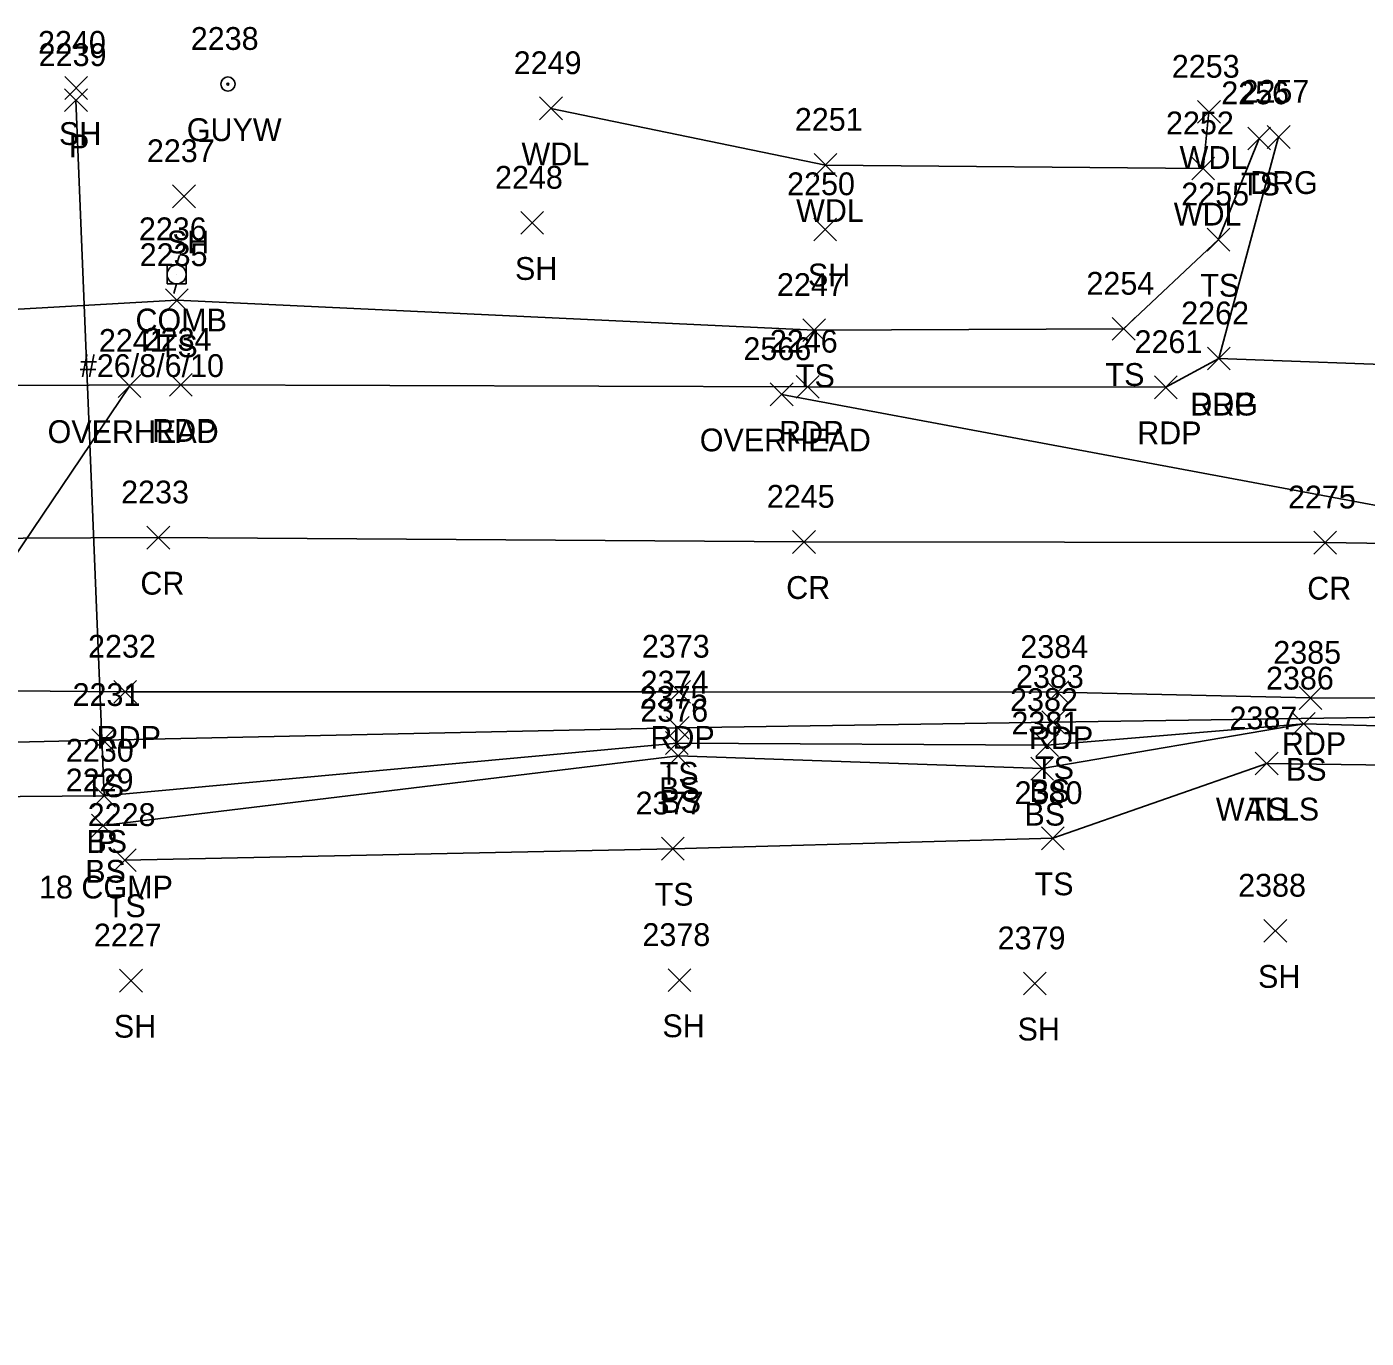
# Model space of a CAD drawing. Extents: x 1611797 to 1633212, y 298978 to 305475.
# Drawn here: x 1614934.2 to 1615051.7, y 301442.9 to 301558 of the extents above; entities that cross this region are included whole.
import ezdxf

# ---------------------------------------------------------------- set-up
doc = ezdxf.new("R2010")
doc.units = 0
for name, color, linetype in [('D_A', 7, 'Continuous'), ('D_I', 7, 'Continuous'), ('D_TIC', 7, 'Continuous'), ('DCP', 7, 'Continuous'), ('L_A', 7, 'Continuous'), ('L_C', 7, 'Continuous'), ('L_I', 7, 'Continuous'), ('L_TIC', 7, 'Continuous'), ('LAWA', 7, 'Continuous'), ('LELB', 7, 'Continuous'), ('LWS', 7, 'Continuous'), ('P_A', 7, 'Continuous'), ('P_I', 7, 'Continuous'), ('P_TIC', 7, 'Continuous'), ('PET', 7, 'Continuous'), ('PRC', 7, 'Continuous'), ('R_A', 7, 'Continuous'), ('R_I', 7, 'Continuous'), ('R_TIC', 7, 'Continuous'), ('RDG', 7, 'Continuous'), ('U_A', 7, 'Continuous'), ('U_C', 7, 'Continuous'), ('U_I', 7, 'Continuous'), ('U_TIC', 7, 'Continuous'), ('UCO', 7, 'Continuous'), ('UP', 7, 'Continuous'), ('UPGW', 7, 'Continuous')]:
    doc.layers.add(name, color=color, linetype=linetype)

msp = doc.modelspace()

# ---------------------------------------------------------------- linework, layer by layer
at = {"layer": 'D_TIC'}
for points in [[(1614937.53, 301550.53), (1614939.53, 301552.53)], [(1614939.53, 301550.53), (1614937.53, 301552.53)], [(1614940, 301489.5), (1614942, 301491.5)], [(1614942, 301489.5), (1614940, 301491.5)]]:
    msp.add_lwpolyline(points, dxfattribs=at)
at = {"layer": 'DCP'}
msp.add_lwpolyline([(1614941, 301490.5), (1614938.53, 301551.53)], dxfattribs=at)
at = {"layer": 'L_TIC'}
for points in [[(1614937.55, 301551.61), (1614939.55, 301553.61)], [(1614939.55, 301551.61), (1614937.55, 301553.61)], [(1614979.2, 301549.82), (1614981.2, 301551.82)], [(1614981.2, 301549.82), (1614979.2, 301551.82)], [(1615036.92, 301549.51), (1615038.92, 301551.51)], [(1615038.92, 301549.51), (1615036.92, 301551.51)], [(1615041.32, 301547.18), (1615043.32, 301549.18)], [(1615043.32, 301547.18), (1615041.32, 301549.18)], [(1615003.28, 301544.85), (1615005.28, 301546.85)], [(1615005.28, 301544.85), (1615003.28, 301546.85)], [(1615036.41, 301544.54), (1615038.41, 301546.54)], [(1615038.41, 301544.54), (1615036.41, 301546.54)], [(1614947.01, 301542.1), (1614949.01, 301544.1)], [(1614949.01, 301542.1), (1614947.01, 301544.1)], [(1614977.55, 301539.77), (1614979.55, 301541.77)], [(1614979.55, 301539.77), (1614977.55, 301541.77)], [(1615003.25, 301539.2), (1615005.25, 301541.2)], [(1615005.25, 301539.2), (1615003.25, 301541.2)], [(1615037.75, 301538.3), (1615039.75, 301540.3)], [(1615039.75, 301538.3), (1615037.75, 301540.3)], [(1614946.38, 301532.98), (1614948.38, 301534.98)], [(1614948.38, 301532.98), (1614946.38, 301534.98)], [(1615002.28, 301530.36), (1615004.28, 301532.36)], [(1615004.28, 301530.36), (1615002.28, 301532.36)], [(1615029.43, 301530.47), (1615031.43, 301532.47)], [(1615031.43, 301530.47), (1615029.43, 301532.47)], [(1614990.32, 301495.48), (1614992.32, 301497.48)], [(1614992.32, 301495.48), (1614990.32, 301497.48)], [(1615023.25, 301495.97), (1615025.25, 301497.97)], [(1615025.25, 301495.97), (1615023.25, 301497.97)], [(1615045.23, 301495.83), (1615047.23, 301497.83)], [(1615047.23, 301495.83), (1615045.23, 301497.83)], [(1615045.23, 301495.83), (1615047.23, 301497.83)], [(1615047.23, 301495.83), (1615045.23, 301497.83)], [(1614939.92, 301494.39), (1614941.92, 301496.39)], [(1614941.92, 301494.39), (1614939.92, 301496.39)], [(1614990.24, 301494.14), (1614992.24, 301496.14)], [(1614992.24, 301494.14), (1614990.24, 301496.14)], [(1615022.72, 301493.95), (1615024.72, 301495.95)], [(1615024.72, 301493.95), (1615022.72, 301495.95)], [(1614990.35, 301493.01), (1614992.35, 301495.01)], [(1614992.35, 301493.01), (1614990.35, 301495.01)], [(1615022.28, 301491.89), (1615024.28, 301493.89)], [(1615024.28, 301491.89), (1615022.28, 301493.89)], [(1615041.98, 301492.34), (1615043.98, 301494.34)], [(1615043.98, 301492.34), (1615041.98, 301494.34)], [(1615041.98, 301492.34), (1615043.98, 301494.34)], [(1615043.98, 301492.34), (1615041.98, 301494.34)], [(1614940, 301489.5), (1614942, 301491.5)], [(1614942, 301489.5), (1614940, 301491.5)], [(1614939.9, 301486.89), (1614941.9, 301488.89)], [(1614941.9, 301486.89), (1614939.9, 301488.89)], [(1615023.22, 301485.78), (1615025.22, 301487.78)], [(1615025.22, 301485.78), (1615023.22, 301487.78)], [(1614989.88, 301484.87), (1614991.88, 301486.87)], [(1614991.88, 301484.87), (1614989.88, 301486.87)], [(1614941.82, 301483.86), (1614943.82, 301485.86)], [(1614943.82, 301483.86), (1614941.82, 301485.86)], [(1615042.74, 301477.66), (1615044.74, 301479.66)], [(1615044.74, 301477.66), (1615042.74, 301479.66)], [(1614942.36, 301473.29), (1614944.36, 301475.29)], [(1614944.36, 301473.29), (1614942.36, 301475.29)], [(1614990.48, 301473.33), (1614992.48, 301475.33)], [(1614992.48, 301473.33), (1614990.48, 301475.33)], [(1615021.65, 301473.04), (1615023.65, 301475.04)], [(1615023.65, 301473.04), (1615021.65, 301475.04)]]:
    msp.add_lwpolyline(points, dxfattribs=at)
at = {"layer": 'LAWA'}
msp.add_lwpolyline([(1614980.2, 301550.82), (1615004.28, 301545.85), (1615037.41, 301545.54), (1615037.92, 301550.51)], dxfattribs=at)
at = {"layer": 'LELB'}
for points in [[(1614714.06, 301529.93), (1614749.4, 301528.59), (1614788.82, 301527.73), (1614827.02, 301529.13), (1614870.26, 301533.86), (1614915.48, 301532.19), (1614947.38, 301533.98), (1615003.28, 301531.36), (1615030.43, 301531.47), (1615038.75, 301539.3), (1615042.32, 301548.18)], [(1614397.99, 301442.92), (1614427.41, 301447.99), (1614467.33, 301454.21), (1614500.14, 301459.48), (1614527.47, 301463.02), (1614565.7, 301469.85), (1614602.21, 301474.32), (1614642.74, 301479.39), (1614671.43, 301482.88), (1614707.96, 301487.6), (1614751.26, 301491.29), (1614776.62, 301492.25), (1614790.7, 301492.68), (1614828.78, 301494.15), (1614870.95, 301494.61), (1614916.31, 301494.84), (1614940.92, 301495.39), (1614991.32, 301496.48), (1615024.25, 301496.97), (1615079.65, 301497.8)], [(1614828.4, 301489.61), (1614870.93, 301489.98), (1614915.2, 301490.29), (1614941, 301490.5), (1614991.24, 301495.14), (1615023.72, 301494.95), (1615046.23, 301496.83), (1615080.3, 301495.93), (1615118.86, 301496.26), (1615135.07, 301495.76), (1615182.71, 301493.09)], [(1614940.9, 301487.89), (1614991.35, 301494.01), (1615023.28, 301492.89), (1615046.23, 301496.83)], [(1614942.82, 301484.86), (1614990.88, 301485.87), (1615024.22, 301486.78), (1615042.98, 301493.34)]]:
    msp.add_lwpolyline(points, dxfattribs=at)
at = {"layer": 'LWS'}
msp.add_lwpolyline([(1615042.98, 301493.34), (1615079.93, 301492.85), (1615090.59, 301491.38)], dxfattribs=at)
at = {"layer": 'P_TIC'}
for points in [[(1615037.79, 301527.87), (1615039.79, 301529.87)], [(1615039.79, 301527.87), (1615037.79, 301529.87)], [(1614946.72, 301525.56), (1614948.72, 301527.56)], [(1614948.72, 301525.56), (1614946.72, 301527.56)], [(1615001.72, 301525.39), (1615003.72, 301527.39)], [(1615003.72, 301525.39), (1615001.72, 301527.39)], [(1615033.13, 301525.35), (1615035.13, 301527.35)], [(1615035.13, 301525.35), (1615033.13, 301527.35)], [(1614944.75, 301512.16), (1614946.75, 301514.16)], [(1614946.75, 301512.16), (1614944.75, 301514.16)], [(1615001.39, 301511.78), (1615003.39, 301513.78)], [(1615003.39, 301511.78), (1615001.39, 301513.78)], [(1615047.11, 301511.72), (1615049.11, 301513.72)], [(1615049.11, 301511.72), (1615047.11, 301513.72)], [(1614941.85, 301498.63), (1614943.85, 301500.63)], [(1614943.85, 301498.63), (1614941.85, 301500.63)], [(1614990.43, 301498.63), (1614992.43, 301500.63)], [(1614992.43, 301498.63), (1614990.43, 301500.63)], [(1615023.63, 301498.6), (1615025.63, 301500.6)], [(1615025.63, 301498.6), (1615023.63, 301500.6)], [(1615045.82, 301498.09), (1615047.82, 301500.09)], [(1615047.82, 301498.09), (1615045.82, 301500.09)]]:
    msp.add_lwpolyline(points, dxfattribs=at)
at = {"layer": 'PET'}
for points in [[(1614788.72, 301523.73), (1614827.23, 301525.41), (1614870.98, 301525.9), (1614915.5, 301526.45), (1614947.72, 301526.56), (1615002.72, 301526.39), (1615034.13, 301526.35), (1615038.79, 301528.87), (1615057.87, 301528.16), (1615064.1, 301525.63), (1615081.15, 301525.24), (1615114.34, 301524.65), (1615142.95, 301524.07), (1615174.41, 301524.04)], [(1614791.19, 301496.95), (1614828.91, 301498.47), (1614871.19, 301499.14), (1614916.52, 301499.85), (1614942.85, 301499.63), (1614991.43, 301499.63), (1615024.63, 301499.6), (1615046.82, 301499.09), (1615079.54, 301499.08), (1615118.63, 301498.59), (1615136.46, 301498.09), (1615183.51, 301496.74)]]:
    msp.add_lwpolyline(points, dxfattribs=at)
at = {"layer": 'PRC'}
msp.add_lwpolyline([(1614363.42, 301453.92), (1614394.65, 301458.77), (1614425.51, 301463.7), (1614464.79, 301470.26), (1614497.93, 301475.41), (1614523.39, 301479.49), (1614563.69, 301485.47), (1614599.72, 301490.73), (1614640.43, 301496.25), (1614669.39, 301499.77), (1614706.96, 301503.6), (1614752.46, 301507.37), (1614790.97, 301509.52), (1614828.29, 301511.16), (1614871, 301512.22), (1614916.11, 301513.02), (1614945.75, 301513.16), (1615002.39, 301512.78), (1615048.11, 301512.72), (1615086.61, 301512.12), (1615113.26, 301511.44), (1615142.89, 301510.74), (1615196.64, 301509.68)], dxfattribs=at)
at = {"layer": 'R_TIC'}
for points in [[(1615043.03, 301547.31), (1615045.03, 301549.31)], [(1615045.03, 301547.31), (1615043.03, 301549.31)], [(1615037.79, 301527.87), (1615039.79, 301529.87)], [(1615039.79, 301527.87), (1615037.79, 301529.87)]]:
    msp.add_lwpolyline(points, dxfattribs=at)
at = {"layer": 'RDG'}
msp.add_lwpolyline([(1615044.03, 301548.31), (1615038.79, 301528.87)], dxfattribs=at)
at = {"layer": 'U_TIC'}
for points in [[(1614942.23, 301525.46), (1614944.23, 301527.46)], [(1614944.23, 301525.46), (1614942.23, 301527.46)], [(1614999.44, 301524.73), (1615001.44, 301526.73)], [(1615001.44, 301524.73), (1614999.44, 301526.73)]]:
    msp.add_lwpolyline(points, dxfattribs=at)
at = {"layer": 'UCO'}
for points in [[(1614943.23, 301526.46), (1614925.4, 301500.05)], [(1615145.15, 301498.68), (1615000.44, 301525.73)]]:
    msp.add_lwpolyline(points, dxfattribs=at)
at = {"layer": 'UP'}
for p, q in [((1614946.53, 301535.42), (1614946.53, 301537.08)), ((1614946.53, 301537.08), (1614948.2, 301537.08)), ((1614947.61, 301537.92), (1614947.36, 301537.08)), ((1614948.2, 301537.08), (1614948.2, 301535.42)), ((1614947.36, 301536.25), (1614947.36, 301536.25)), ((1614948.2, 301535.42), (1614946.53, 301535.42)), ((1614947.11, 301534.58), (1614947.36, 301535.42))]:
    msp.add_line(p, q, dxfattribs=at)
msp.add_circle((1614947.36, 301536.25), 0.833, dxfattribs=at)
at = {"layer": 'UPGW'}
for radius in [0.625, 0.0833]:
    msp.add_circle((1614951.86, 301552.95), radius, dxfattribs=at)

# ---------------------------------------------------------------- texts
at = {"layer": 'D_A'}
for p in [(1614937.91, 301546.53), (1614940.38, 301485.5)]:
    msp.add_text('P', height=2, dxfattribs=at).set_placement(p)
at = {"layer": 'D_I'}
for s, p in [('2239', (1614935.26, 301554.53)), ('2230', (1614937.65, 301493.5))]:
    msp.add_text(s, height=2, dxfattribs=at).set_placement(p)
at = {"layer": 'L_A'}
for s, p in [('SH', (1614937.04, 301547.61)), ('WDL', (1614977.61, 301545.82)), ('WDL', (1615035.34, 301545.51)), ('TS', (1615040.73, 301543.18)), ('WDL', (1615001.7, 301540.85)), ('WDL', (1615034.83, 301540.54)), ('SH', (1614946.5, 301538.1)), ('SH', (1614977.04, 301535.77)), ('SH', (1615002.74, 301535.2)), ('TS', (1615037.16, 301534.3)), ('TS', (1614945.79, 301528.98)), ('TS', (1615001.68, 301526.36)), ('TS', (1615028.84, 301526.47)), ('TS', (1614989.73, 301491.48)), ('TS', (1615022.66, 301491.97)), ('BS', (1615044.67, 301491.83)), ('BS', (1615044.67, 301491.83)), ('TS', (1614939.33, 301490.39)), ('BS', (1614989.68, 301490.14)), ('BS', (1614989.79, 301489.01)), ('BS', (1615022.17, 301489.95)), ('BS', (1615021.73, 301487.89)), ('WALLS', (1615038.52, 301488.34)), ('TS', (1615041.39, 301488.34)), ('BS', (1614939.44, 301485.5)), ('BS', (1614939.34, 301482.89)), ('TS', (1614989.29, 301480.87)), ('TS', (1615022.62, 301481.78)), ('TS', (1614941.23, 301479.86)), ('SH', (1615042.22, 301473.66)), ('SH', (1614941.85, 301469.29)), ('SH', (1614989.97, 301469.33)), ('SH', (1615021.13, 301469.04))]:
    msp.add_text(s, height=2, dxfattribs=at).set_placement(p)
at = {"layer": 'L_C'}
msp.add_text('18 CGMP', height=2, dxfattribs=at).set_placement((1614935.29, 301481.5))
at = {"layer": 'L_I'}
for s, p in [('2240', (1614935.2, 301555.61)), ('2249', (1614976.93, 301553.82)), ('2253', (1615034.66, 301553.51)), ('2256', (1615039, 301551.18)), ('2251', (1615001.59, 301548.85)), ('2252', (1615034.15, 301548.54)), ('2237', (1614944.75, 301546.1)), ('2248', (1614975.29, 301543.77)), ('2250', (1615000.91, 301543.2)), ('2255', (1615035.49, 301542.3)), ('2235', (1614944.12, 301536.98)), ('2247', (1615000.02, 301534.36)), ('2254', (1615027.17, 301534.47)), ('2383', (1615020.99, 301499.97)), ('2386', (1615042.92, 301499.83)), ('2386', (1615042.92, 301499.83)), ('2374', (1614988.06, 301499.48)), ('2231', (1614938.23, 301498.39)), ('2375', (1614987.98, 301498.14)), ('2382', (1615020.47, 301497.95)), ('2376', (1614988.04, 301497.01)), ('2387', (1615039.72, 301496.34)), ('2387', (1615039.72, 301496.34)), ('2381', (1615020.59, 301495.89)), ('2230', (1614937.65, 301493.5)), ('2229', (1614937.63, 301490.89)), ('2380', (1615020.87, 301489.78)), ('2228', (1614939.56, 301487.86)), ('2377', (1614987.62, 301488.87)), ('2388', (1615040.48, 301481.66)), ('2227', (1614940.1, 301477.29)), ('2378', (1614988.22, 301477.33)), ('2379', (1615019.38, 301477.04))]:
    msp.add_text(s, height=2, dxfattribs=at).set_placement(p)
at = {"layer": 'P_A'}
for s, p in [('RDP', (1615036.28, 301523.87)), ('RDP', (1614945.21, 301521.56)), ('RDP', (1615000.21, 301521.39)), ('RDP', (1615031.62, 301521.35)), ('CR', (1614944.18, 301508.16)), ('CR', (1615000.83, 301507.78)), ('CR', (1615046.54, 301507.72)), ('RDP', (1614940.34, 301494.63)), ('RDP', (1614988.92, 301494.63)), ('RDP', (1615022.12, 301494.6)), ('RDP', (1615044.31, 301494.09))]:
    msp.add_text(s, height=2, dxfattribs=at).set_placement(p)
at = {"layer": 'P_I'}
for s, p in [('2262', (1615035.48, 301531.87)), ('2234', (1614944.47, 301529.56)), ('2246', (1614999.4, 301529.39)), ('2261', (1615031.39, 301529.35)), ('2233', (1614942.49, 301516.16)), ('2245', (1614999.13, 301515.78)), ('2275', (1615044.85, 301515.72)), ('2232', (1614939.59, 301502.63)), ('2373', (1614988.17, 301502.63)), ('2384', (1615021.37, 301502.6)), ('2385', (1615043.56, 301502.09))]:
    msp.add_text(s, height=2, dxfattribs=at).set_placement(p)
at = {"layer": 'R_A'}
for p in [(1615041.52, 301543.31), (1615036.28, 301523.87)]:
    msp.add_text('DRG', height=2, dxfattribs=at).set_placement(p)
at = {"layer": 'R_I'}
for s, p in [('2257', (1615040.77, 301551.31)), ('2262', (1615035.48, 301531.87))]:
    msp.add_text(s, height=2, dxfattribs=at).set_placement(p)
at = {"layer": 'U_A'}
for s, p in [('GUYW', (1614948.25, 301547.95)), ('COMB', (1614943.75, 301531.25)), ('OVERHEAD', (1614936.04, 301521.46)), ('OVERHEAD', (1614993.25, 301520.73))]:
    msp.add_text(s, height=2, dxfattribs=at).set_placement(p)
at = {"layer": 'U_C'}
msp.add_text('#26/8/6/10', height=2, dxfattribs=at).set_placement((1614938.87, 301527.25))
at = {"layer": 'U_I'}
for s, p in [('2238', (1614948.6, 301555.95)), ('2236', (1614944.05, 301539.25)), ('2241', (1614940.54, 301529.46)), ('2566', (1614997.08, 301528.73))]:
    msp.add_text(s, height=2, dxfattribs=at).set_placement(p)

doc.saveas('drawing.dxf')
